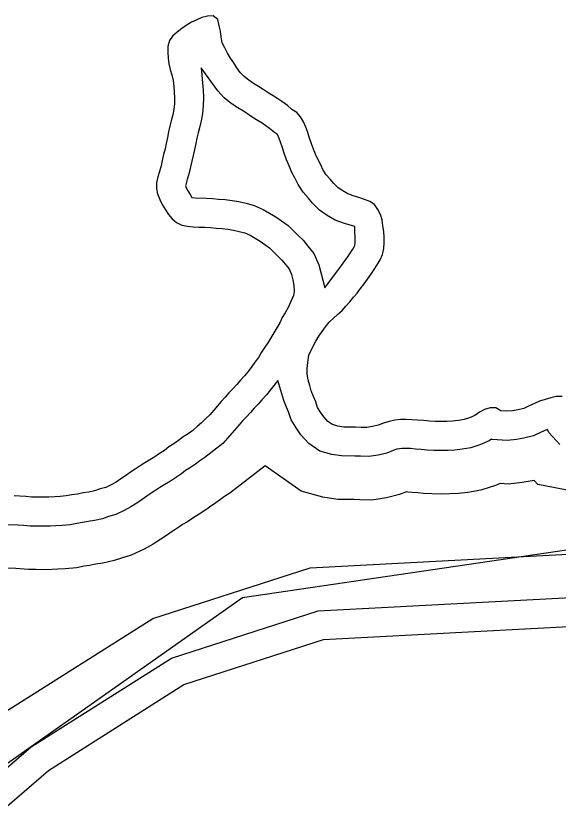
# Model space of a CAD drawing. Extents: x 2104537 to 2336408, y 34176 to 229611.
# Drawn here: x 2245750 to 2246979, y 64888 to 66685 of the extents above; entities that cross this region are included whole.
import ezdxf

# ---------------------------------------------------------------- set-up
doc = ezdxf.new("R2010")
doc.units = 0
for name, color, linetype in [('Exist Boundary Political City Limit New', 7, 'Continuous'), ('Exist Hydrographic Buffer Line', 7, 'Continuous'), ('Exist Hydrographic Creek Single Shore', 7, 'Continuous'), ('Map Preparation Boundary City Limit Buffer Line', 7, 'Continuous')]:
    doc.layers.add(name, color=color, linetype=linetype)

msp = doc.modelspace()

# ---------------------------------------------------------------- linework, layer by layer
at = {"layer": 'Exist Boundary Political City Limit New'}
msp.add_lwpolyline([(2261155.2, 65179), (2258373.2, 65549.8), (2251574, 66147.3), (2246263.2, 65366.5), (2245182, 64604.8), (2243496, 62719.6), (2238532.8, 63328.9), (2238594.8, 62205.4), (2237966, 61967.4), (2236790.8, 62196.9), (2235826, 62136.6), (2235124, 61770.7), (2233771.8, 61693.2), (2233216, 61912.8), (2232845.8, 62153.9), (2232578.5, 62214.1), (2232285.8, 62205.5), (2231885.5, 61981.8), (2231760.8, 61619.6)], dxfattribs=at)
at = {"layer": 'Exist Hydrographic Buffer Line'}
for points in [[(2246169.8, 66567), (2246173.9, 66516.3), (2246174.8, 66499.9), (2246174.4, 66480.9), (2246172.3, 66463.6), (2246169.4, 66446.8), (2246165.5, 66430.8), (2246162.5, 66419.5), (2246159.9, 66407.8), (2246157.2, 66395.5), (2246154.6, 66382.1), (2246151.4, 66368.1), (2246148.3, 66355.4), (2246145.5, 66342.6), (2246142.2, 66329), (2246138.1, 66313.8), (2246134.5, 66302.1), (2246134, 66300.1), (2246135.9, 66295.4), (2246139.2, 66288.6), (2246144.4, 66279.9), (2246148.4, 66273.5), (2246148.6, 66273.3), (2246156.8, 66272.1), (2246180.6, 66271.7), (2246196.1, 66270.6), (2246209.2, 66269.3), (2246223.9, 66268.3), (2246239.5, 66266.1), (2246254.8, 66263.8), (2246271.5, 66260), (2246290, 66254.9), (2246310.2, 66246.3), (2246338.6, 66229.3), (2246351.7, 66220.2), (2246366.7, 66209.4), (2246379.8, 66196.7), (2246389.1, 66187.3), (2246400.5, 66176.2), (2246411.5, 66163.1), (2246425.1, 66146.1), (2246436.6, 66120.6), (2246449.6, 66068.7)], [(2246518.2, 66207.4), (2246494.1, 66214.2), (2246473.6, 66221.7), (2246455, 66232.8), (2246438, 66244.6), (2246422, 66260.1), (2246411.9, 66272.3), (2246400.8, 66285.1), (2246389.1, 66302.8), (2246381.9, 66317.5), (2246375.4, 66330), (2246368.8, 66344.6), (2246362.7, 66358.7), (2246357.3, 66373.9), (2246352.8, 66388), (2246349.5, 66398.8), (2246346.2, 66406.8), (2246342.4, 66415.6), (2246342.3, 66415.9), (2246335.5, 66420.5), (2246324.6, 66429.6), (2246316.3, 66435.6), (2246307.7, 66441.6), (2246298.6, 66447.1), (2246285.5, 66455), (2246274.2, 66463), (2246265.2, 66468.5), (2246252.3, 66476.2), (2246237.7, 66486.3), (2246221.9, 66499.2), (2246207.3, 66514.9), (2246169.8, 66567)], [(2246449.6, 66068.7), (2246478.5, 66106.9), (2246485.8, 66116.7), (2246493.2, 66126.8), (2246500.1, 66136.4), (2246507.2, 66146.8), (2246513.1, 66155.8), (2246517.3, 66162.7), (2246518, 66164.4), (2246518.2, 66165), (2246518.4, 66171.6), (2246518.2, 66207.4)], [(2244341.1, 63728), (2244454.3, 63911.5), (2245265.2, 64711.1), (2245725.6, 65107.7), (2246060.3, 65319.4), (2246416.4, 65434.6), (2247570.8, 65495.4), (2248071.8, 65571.9), (2249561.2, 65910.8), (2251054.7, 66133.5), (2251842, 66189.2), (2253933.5, 65950.5)], [(2244437.9, 63697.4), (2244531.9, 63849.7), (2245332, 64638.7), (2245784.3, 65028.4), (2246102.4, 65229.6), (2246434.4, 65337), (2247580.9, 65397.4), (2248090.2, 65475.2), (2249579.4, 65814), (2251065.5, 66035.6), (2251839.9, 66090.4), (2254460.6, 65791.3)], [(2246343.3, 65859), (2246317.9, 65826.4), (2246307.2, 65815), (2246298.5, 65805.4), (2246289.5, 65795.7), (2246281.2, 65786.5), (2246272, 65776.3), (2246263.4, 65767.1), (2246255.9, 65758.4), (2246219, 65715.8)], [(2246982.8, 65713.6), (2246957.9, 65740.9), (2246954.7, 65747.8), (2246952.3, 65746.7), (2246940.4, 65741.4), (2246922.9, 65733), (2246900.9, 65727.8), (2246883.9, 65725.1), (2246863.3, 65722.9), (2246828.9, 65725.3), (2246827.9, 65725.9), (2246822.1, 65721.9), (2246801.4, 65712.6), (2246780.6, 65706), (2246761.1, 65702.8), (2246744.6, 65701.1), (2246729.1, 65700.2), (2246713.5, 65699.7), (2246697.1, 65700.1), (2246681.5, 65701.1), (2246668.4, 65702.4), (2246655.3, 65703.3), (2246643.8, 65704.4), (2246624.1, 65704.7), (2246619.4, 65704.2), (2246613.4, 65702.8), (2246604.9, 65700.1), (2246590.2, 65694.4), (2246570.8, 65689.8), (2246549.8, 65686.5), (2246530.8, 65686.9), (2246517.7, 65687.1), (2246487.4, 65687.7), (2246465.9, 65690.8), (2246438.8, 65698.5), (2246413.3, 65716.2), (2246395.6, 65735.2), (2246384.9, 65751.3), (2246373.3, 65769.7), (2246367.5, 65787.7), (2246363.3, 65797.9), (2246357.2, 65813.3), (2246343.3, 65859)], [(2246219, 65715.8), (2246177.9, 65684), (2246166.6, 65676.7), (2246156.5, 65669.1), (2246143.4, 65660.4), (2246134.4, 65654.7), (2246124.6, 65647.1), (2246111.2, 65638.1), (2246099.8, 65630.8), (2246087.4, 65622.7), (2246076.2, 65616.3), (2246067, 65610.4), (2246056.1, 65603.1), (2246046.2, 65596.8), (2246036.1, 65589.4), (2246023.9, 65581), (2246010.4, 65572.4), (2245995.2, 65563.8), (2245976.3, 65555), (2245959.8, 65550.2), (2245945.6, 65545.6), (2245927.9, 65541.5), (2245913.5, 65539.2), (2245900.6, 65536.8), (2245887.6, 65534.7), (2245872.7, 65532), (2245854.8, 65530.1), (2245840.4, 65529.7), (2245827.2, 65528.9), (2245811.6, 65528.5), (2245796.9, 65528.7), (2245782.1, 65529), (2245766.6, 65530.1), (2245755.1, 65531.2), (2245731.3, 65531.6)], [(2246314.3, 65665.2), (2246234.7, 65603.5), (2246222.7, 65595.8), (2246213.4, 65588.8), (2246197.3, 65578), (2246191.2, 65574.1), (2246182.2, 65567.2), (2246165, 65555.7), (2246153.1, 65548.1), (2246138.9, 65538.8), (2246127.4, 65532.2), (2246120.9, 65528), (2246109.9, 65520.7), (2246101.7, 65515.4), (2246093.1, 65509.1), (2246078.4, 65499), (2246061.1, 65487.9), (2246040.1, 65476.2), (2246011, 65462.7), (2245988.8, 65456.1), (2245972, 65450.7), (2245947, 65444.8), (2245930.2, 65442.2), (2245917.4, 65439.8), (2245904.1, 65437.7), (2245886.6, 65434.5), (2245861.6, 65431.9), (2245844.7, 65431.3), (2245831.5, 65430.6), (2245812.2, 65430), (2245795, 65430.3), (2245777.8, 65430.7), (2245758.5, 65432), (2245749.5, 65432.8), (2245729.4, 65433.2)], [(2247015.2, 65607.4), (2246932.4, 65623), (2246924, 65632.1), (2246920, 65631.2), (2246896.9, 65627.5), (2246865.1, 65624.1), (2246847.3, 65625.4), (2246836.7, 65620.6), (2246803.6, 65609.9), (2246774, 65605.2), (2246752.5, 65603), (2246733.3, 65601.9), (2246714, 65601.3), (2246692.7, 65601.7), (2246673.5, 65603), (2246660.4, 65604.3), (2246647.3, 65605.2), (2246638.3, 65606), (2246634.8, 65606.1), (2246619.3, 65600.2), (2246589.8, 65593.2), (2246556.6, 65587.9), (2246528.9, 65588.4), (2246515.8, 65588.7), (2246479.3, 65589.4), (2246445.4, 65594.3), (2246396.1, 65608.3), (2246314.3, 65665.2)]]:
    msp.add_lwpolyline(points, dxfattribs=at)
at = {"layer": 'Exist Hydrographic Creek Single Shore'}
for points in [[(2246207, 66676.3), (2246197, 66684.7), (2246183.9, 66684.3), (2246171.4, 66681.2), (2246159.4, 66675.5), (2246147.5, 66670.2), (2246135.9, 66662.9), (2246125.6, 66655.9), (2246115.3, 66647.9), (2246104.9, 66638.9), (2246097.9, 66628.5), (2246094.3, 66615.5), (2246093.7, 66602.3), (2246094.5, 66589.2), (2246096.2, 66576.1), (2246099.2, 66563.5), (2246102.9, 66551.3), (2246106.3, 66538.1), (2246107.3, 66525), (2246108.4, 66511.8), (2246109.1, 66498.7), (2246108.9, 66485.6), (2246107.3, 66473.2), (2246105.1, 66460.1), (2246101.9, 66447), (2246098.7, 66434.9), (2246095.8, 66421.9), (2246093, 66408.8), (2246090.4, 66395.7), (2246087.6, 66383.3), (2246084.4, 66370.3), (2246081.5, 66357.2), (2246078.6, 66345.1), (2246075.1, 66332.1), (2246071.2, 66319.7), (2246068, 66306.6), (2246068.1, 66293.5), (2246070.8, 66281.3), (2246075.8, 66268.7), (2246081.5, 66257.1), (2246088.5, 66245.5), (2246095.2, 66234.9), (2246103.5, 66224.9), (2246113.5, 66216.5), (2246125.6, 66210.4), (2246138.3, 66208.5), (2246151.4, 66206.6), (2246164.5, 66206.3), (2246177.6, 66206.1), (2246190.8, 66205.2), (2246203.9, 66203.9), (2246217, 66203), (2246230, 66201.1), (2246242.8, 66199.3), (2246255.5, 66196.4), (2246268.3, 66192.9), (2246280.3, 66187.7), (2246291.7, 66180.9), (2246303, 66174.1), (2246313.7, 66166.7), (2246324.4, 66159), (2246333.7, 66149.9), (2246343, 66140.6), (2246352.4, 66131.5), (2246360.7, 66121.5), (2246368.7, 66111.5), (2246374.4, 66099), (2246377.4, 66086.8), (2246379.8, 66073.6), (2246380.2, 66060.5), (2246378.7, 66051.3)], [(2246526.7, 66273.2), (2246514.3, 66276.7), (2246501.9, 66281.2), (2246490.5, 66288), (2246479.9, 66295.4), (2246470.2, 66304.8), (2246461.9, 66314.8), (2246453.2, 66324.8), (2246446.2, 66335.4), (2246440.5, 66347), (2246434.5, 66358.6), (2246428.8, 66371.2), (2246423.8, 66382.8), (2246419.4, 66395), (2246415.4, 66407.5), (2246411.4, 66420.7), (2246406.7, 66432.3), (2246401.4, 66444.5), (2246395, 66456.1), (2246386, 66465.5), (2246375, 66472.9), (2246365, 66481.3), (2246354.3, 66489.1), (2246343.6, 66496.5), (2246332.6, 66503.3), (2246321.3, 66510.1), (2246310.3, 66517.8), (2246299.2, 66524.6), (2246287.9, 66531.4), (2246277.2, 66538.8), (2246266.9, 66547.2), (2246258.2, 66556.5), (2246250.5, 66567.2), (2246243.2, 66578.1), (2246235.9, 66588.8), (2246229.2, 66600.4), (2246222.9, 66612), (2246217.2, 66623.6), (2246214.8, 66636.8), (2246213.1, 66649.9), (2246210.4, 66662.4), (2246207, 66676.3)], [(2246413.6, 65915.8), (2246423.4, 65936.6), (2246429.5, 65948), (2246436.3, 65959.3), (2246443.7, 65969.7), (2246451.5, 65980.4), (2246459.6, 65990.7), (2246469.3, 65999.7), (2246478.9, 66008.4), (2246488.9, 66017.4), (2246497.7, 66027), (2246506.4, 66036.7), (2246514.5, 66047.1), (2246522.8, 66056.7), (2246530.9, 66067.4), (2246538.7, 66077.8), (2246546.4, 66088.4), (2246553.8, 66098.8), (2246561.6, 66110.1), (2246568.7, 66120.8), (2246575.5, 66132.2), (2246580.9, 66144.2), (2246583.5, 66157.3), (2246584.1, 66170.4), (2246584, 66183.5), (2246583.3, 66196), (2246581.5, 66209.1), (2246579.8, 66222.3), (2246576.1, 66234.5), (2246569.8, 66246.1), (2246562.5, 66257.7), (2246551.8, 66264.5), (2246539.4, 66269), (2246526.7, 66273.2)], [(2246378.7, 66051.3), (2246366.4, 66023.7), (2246359.9, 66012.3), (2246353.5, 66001), (2246347.7, 65989.6), (2246340.9, 65978.2), (2246334.4, 65966.9), (2246327.3, 65955.5), (2246320.6, 65944.2), (2246313.5, 65933.8), (2246306, 65922.5), (2246299.3, 65911.1), (2246291.5, 65900.4), (2246284.4, 65890.1), (2246276, 65879.4), (2246267.9, 65869.1), (2246258.9, 65859.4), (2246250.2, 65849.7), (2246241.1, 65840.1), (2246232.4, 65830.4), (2246223.7, 65820.7), (2246214.7, 65811.1), (2246206.3, 65801.4), (2246197.9, 65791.7), (2246189.2, 65781), (2246180.1, 65772.3)], [(2244502.4, 63676.9), (2244583.6, 63808.5), (2245376.5, 64590.4), (2245823.5, 64975.5), (2246130.5, 65169.7), (2246446.5, 65271.9), (2247587.6, 65332), (2248102.5, 65410.7), (2249591.5, 65749.5), (2251072.6, 65970.3), (2251838.5, 66024.5), (2254453.1, 65726.1)], [(2246987.8, 65822.4), (2246974.3, 65822.7), (2246961.8, 65819.7), (2246949.3, 65815.6), (2246936.7, 65811.9), (2246924.8, 65806.3), (2246912.9, 65800.9), (2246901, 65795.2), (2246888.1, 65792.2), (2246875.3, 65790.2), (2246862.1, 65788.8), (2246849, 65789.7), (2246837.7, 65796.4), (2246824.6, 65796.7), (2246812, 65793), (2246800.4, 65786.7), (2246789.8, 65779.3), (2246777.9, 65774), (2246765.3, 65770), (2246752.5, 65767.9), (2246739.3, 65766.5), (2246726.2, 65765.8), (2246713.1, 65765.4), (2246700, 65765.6), (2246686.9, 65766.5), (2246673.8, 65767.8), (2246660.7, 65768.7), (2246647.6, 65769.9), (2246634.4, 65770.2), (2246621.3, 65770.4), (2246608.2, 65769), (2246595.7, 65766), (2246583.1, 65762), (2246570.9, 65757.3), (2246558, 65754.3), (2246545.2, 65752.2), (2246532.1, 65752.5), (2246519, 65752.7), (2246505.8, 65753), (2246492.7, 65753.2), (2246479.6, 65755.1), (2246467.2, 65758.6), (2246456.6, 65766.1), (2246447.2, 65776.1), (2246439.9, 65787), (2246433.2, 65797.7), (2246429.2, 65810.2), (2246424.2, 65822.4), (2246419.2, 65835), (2246415.5, 65847.2), (2246412.4, 65860.4), (2246410.1, 65872.9), (2246409.7, 65886), (2246411.2, 65899.1), (2246413.6, 65915.8)], [(2246180.1, 65772.3), (2246170.4, 65762.7), (2246160.8, 65754.7), (2246150.4, 65745.7), (2246140.1, 65737.7), (2246129.1, 65730.7), (2246118.5, 65722.7), (2246107.5, 65715.4), (2246096.6, 65708.3), (2246086.2, 65700.3), (2246075.3, 65693), (2246064.3, 65686), (2246053, 65678.7), (2246042.1, 65672.3), (2246031.1, 65665.3), (2246020.1, 65658), (2246009.2, 65651), (2245998.2, 65643), (2245987.6, 65635.6), (2245976.6, 65628.6), (2245965.3, 65622.3), (2245953.1, 65616.6), (2245940.5, 65612.9), (2245928, 65608.9), (2245915.1, 65605.9), (2245902.3, 65603.8), (2245889.5, 65601.4), (2245876.6, 65599.4), (2245863.5, 65597), (2245850.3, 65595.6), (2245837.5, 65595.2), (2245824.4, 65594.5), (2245811.3, 65594.1), (2245798.1, 65594.3), (2245785, 65594.6), (2245771.9, 65595.5), (2245758.8, 65596.7), (2245745.7, 65597)]]:
    msp.add_lwpolyline(points, dxfattribs=at)
at = {"layer": 'Map Preparation Boundary City Limit Buffer Line'}
msp.add_lwpolyline([(2261155.2, 65179), (2258373.2, 65549.8), (2251574, 66147.3), (2246263.2, 65366.5), (2245182, 64604.8), (2243496, 62719.6), (2238532.8, 63328.9), (2238594.8, 62205.4), (2237966, 61967.4), (2236790.8, 62196.9), (2235826, 62136.6), (2235124, 61770.7), (2233771.8, 61693.2), (2233216, 61912.8), (2232845.8, 62153.9), (2232578.5, 62214.1), (2232285.8, 62205.5), (2231885.5, 61981.8), (2231760.8, 61619.6)], dxfattribs=at)

doc.saveas('drawing.dxf')
